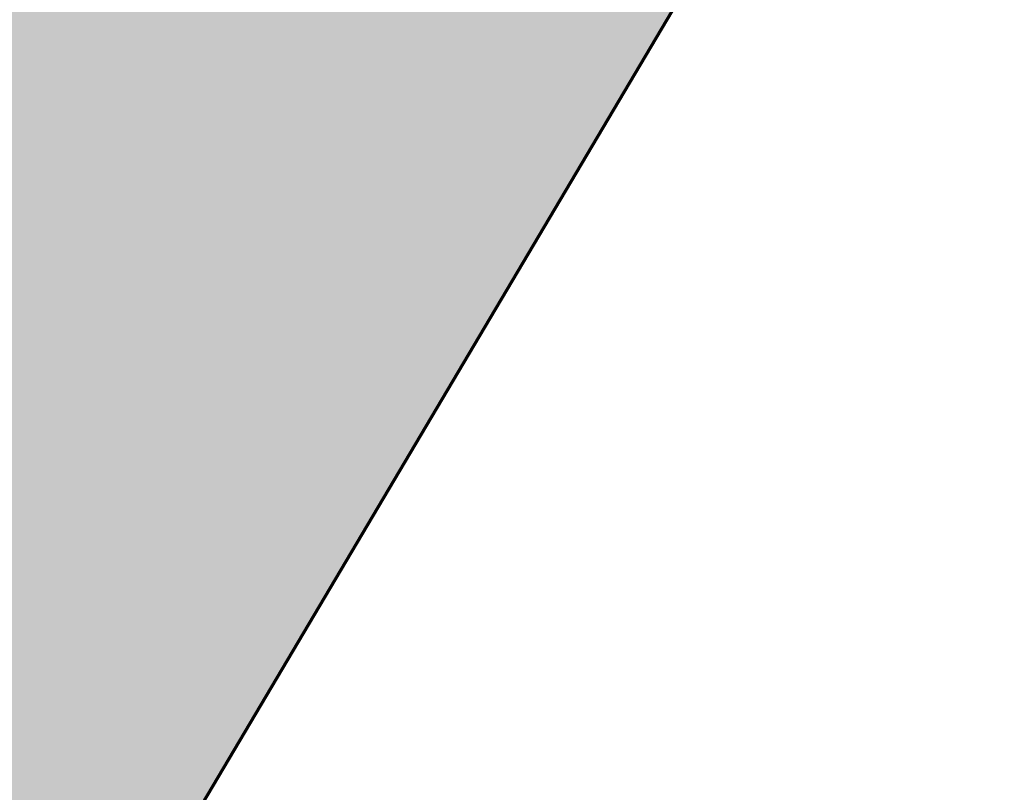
# Model space of a CAD drawing. Header units: metres. Extents: x 90551 to 91648, y 464474 to 467021.
# Tile 819 of 1056: x 90992 to 91010, y 464927 to 464941. Entities that reach past the tile are written whole.
import ezdxf

# ---------------------------------------------------------------- set-up
doc = ezdxf.new("R2010")
doc.units = ezdxf.units.M
doc.layers.add('B-OI-OG-INFO_EIS VOORZORGSMAATREGEL_DUNEA NV-GV', color=7, linetype='Continuous', lineweight=70, true_color=0xfa194b, transparency=0.8)
doc.layers.add('B-OI-OG-INFO_EIS VOORZORGSMAATREGEL_DUNEA NV-V', color=7, linetype='Continuous', lineweight=18, true_color=0xfa194b, transparency=0.8)

msp = doc.modelspace()

# ---------------------------------------------------------------- hatches: boundary and pattern name
at = {"layer": 'B-OI-OG-INFO_EIS VOORZORGSMAATREGEL_DUNEA NV-V'}
msp.add_hatch(color=256, dxfattribs=at).paths.add_polyline_path([(90814.016, 464728.383), (90816.472, 464728.985), (90818.832, 464729.892), (90821.059, 464731.09), (90823.117, 464732.559), (90824.973, 464734.276), (90826.598, 464736.214), (90827.964, 464738.341), (90829.052, 464740.623), (90829.843, 464743.025), (90830.325, 464745.507), (90830.49, 464748.031), (90830.335, 464750.555), (90829.863, 464753.039), (90829.232, 464754.979), (90851.127, 464789.919), (90851.405, 464790.375), (90871.204, 464823.932), (90894.638, 464810.269), (90896.899, 464809.136), (90899.284, 464808.297), (90901.756, 464807.767), (90904.275, 464807.551), (90906.802, 464807.656), (90910.152, 464808.3), (90920.611, 464811.256), (90922.995, 464812.097), (90925.255, 464813.231), (90927.354, 464814.642), (90929.258, 464816.306), (90930.936, 464818.196), (90932.376, 464820.306), (91010.707, 464952.471), (91078.909, 464933.059), (91106.076, 464924.654), (91108.535, 464924.06), (91111.047, 464923.783), (91113.575, 464923.823), (91116.079, 464924.183), (91118.516, 464924.855), (91120.849, 464925.831), (91122.623, 464926.823), (91123.339, 464927.272), (91125.391, 464928.75), (91127.24, 464930.474), (91128.858, 464932.418), (91130.216, 464934.551), (91131.246, 464936.715), (91134.607, 464945.029), (91135.404, 464947.428), (91135.892, 464949.91), (91136.064, 464952.432), (91135.915, 464954.956), (91135.451, 464957.442), (91134.675, 464959.848), (91133.602, 464962.138), (91132.249, 464964.274), (91130.637, 464966.223), (91128.792, 464967.951), (91126.743, 464969.434), (91124.525, 464970.647), (91122.171, 464971.569), (91119.719, 464972.187), (91117.208, 464972.491), (91114.68, 464972.476), (91112.174, 464972.142), (91109.73, 464971.495), (91107.387, 464970.543), (91105.183, 464969.305), (91103.152, 464967.798), (91102.862, 464967.519), (91090.509, 464971.34), (91090.073, 464971.47), (91008.8, 464994.602), (91006.329, 464995.139), (91003.811, 464995.36), (91001.283, 464995.261), (90997.607, 464994.531), (90994.815, 464993.698), (90992.443, 464992.823), (90990.2, 464991.656), (90988.122, 464990.215), (90986.243, 464988.524), (90984.591, 464986.609), (90983.328, 464984.73), (90904.102, 464851.054), (90877.495, 464866.568), (90875.234, 464867.701), (90872.848, 464868.54), (90870.376, 464869.071), (90867.857, 464869.286), (90865.331, 464869.181), (90862.838, 464868.759), (90861.133, 464868.277), (90855.571, 464866.435), (90853.227, 464865.491), (90851.019, 464864.257), (90848.985, 464862.755), (90847.157, 464861.008), (90845.563, 464859.045), (90844.634, 464857.612), (90817.095, 464810.938), (90795.324, 464776.196), (90787.532, 464764.169), (90786.295, 464761.964), (90785.344, 464759.62), (90784.698, 464757.176), (90784.365, 464754.67), (90784.351, 464752.141), (90784.697, 464749.417), (90784.962, 464748.077), (90785.106, 464747.533), (90785.21, 464746.985), (90785.429, 464746.311), (90785.608, 464745.633), (90785.816, 464745.119), (90785.991, 464744.58), (90786.293, 464743.941), (90786.557, 464743.289), (90786.833, 464742.798), (90787.071, 464742.294), (90787.448, 464741.701), (90787.795, 464741.084), (90788.129, 464740.634), (90788.43, 464740.161), (90788.881, 464739.618), (90789.3, 464739.053), (90789.686, 464738.651), (90790.047, 464738.217), (90790.566, 464737.733), (90791.051, 464737.227), (90791.485, 464736.876), (90791.896, 464736.493), (90792.6, 464735.975), (90793.017, 464735.638), (90793.271, 464735.481), (90793.591, 464735.245), (90799.499, 464731.359), (90801.695, 464730.107), (90804.031, 464729.14), (90806.471, 464728.477), (90808.976, 464728.127), (90811.504, 464728.095)])

# ---------------------------------------------------------------- linework, layer by layer
at = {"layer": 'B-OI-OG-INFO_EIS VOORZORGSMAATREGEL_DUNEA NV-GV', "flags": 128}
msp.add_lwpolyline([(90932.376, 464820.306), (91010.707, 464952.471), (91078.909, 464933.059), (91106.076, 464924.654), (91108.535, 464924.06), (91111.047, 464923.783), (91113.575, 464923.823), (91116.079, 464924.183), (91118.516, 464924.855)], dxfattribs=at)

doc.saveas('drawing.dxf')
